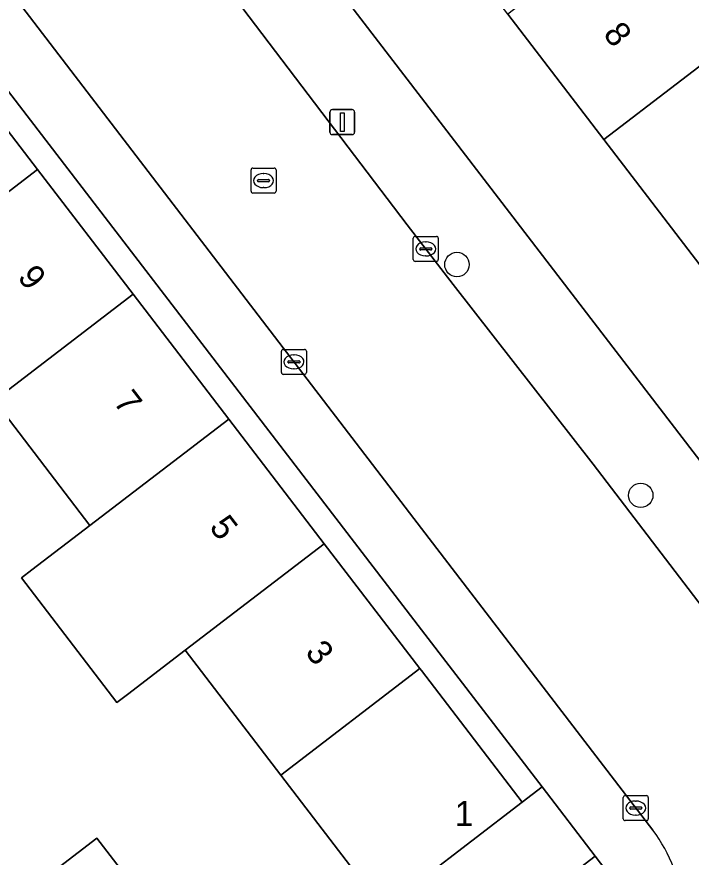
# Model space of a CAD drawing. Extents: x 159352 to 160617, y 385888 to 387323.
# Drawn here: x 159983.8 to 160010.79, y 386712.55 to 386746.17 of the extents above; entities that cross this region are included whole.
import ezdxf

# ---------------------------------------------------------------- set-up
doc = ezdxf.new("R2010")
doc.units = 0
for name, color, linetype in [('IMGEO_Boom', 7, 'Continuous'), ('IMGEO_Erf', 7, 'Continuous'), ('IMGEO_Groenvoorziening', 7, 'Continuous'), ('IMGEO_Kolk', 7, 'Continuous'), ('IMGEO_Lichtmast', 7, 'Continuous'), ('IMGEO_Pand', 7, 'Continuous'), ('IMGEO_Pand_nummerreeks', 7, 'Continuous'), ('IMGEO_Rijbaan_lokaal_open', 7, 'Continuous'), ('IMGEO_Rioolput', 7, 'Continuous'), ('IMGEO_Voetpad_open', 7, 'Continuous')]:
    doc.layers.add(name, color=color, linetype=linetype)

msp = doc.modelspace()

# ---------------------------------------------------------------- linework, layer by layer
at = {"layer": 'IMGEO_Boom'}
for centre in [(160001.417, 386736.256), (160008.774, 386727.022)]:
    msp.add_circle(centre, 0.489, dxfattribs=at)
at = {"layer": 'IMGEO_Erf'}
for points in [[(159957.575, 386798.202), (159994.571, 386750), (160000, 386742.927), (160015.138, 386723.204), (160018.908, 386726.091), (160014.977, 386731.223), (160011.137, 386736.238), (160007.296, 386741.253), (160003.457, 386746.266), (160000.597, 386750), (160000, 386750.78), (159999.617, 386751.281), (159995.776, 386756.295), (159991.935, 386761.31), (159988.096, 386766.323), (159984.255, 386771.339), (159980.415, 386776.352), (159976.574, 386781.368), (159972.734, 386786.381), (159968.894, 386791.396)], [(159943.471, 386791.117), (159945.011, 386789.104), (159946.266, 386790.064), (159950.184, 386784.957), (159954.011, 386779.967), (159957.838, 386774.978), (159961.665, 386769.988), (159965.492, 386764.999), (159969.319, 386760.01), (159973.146, 386755.02), (159976.973, 386750.031), (159980.8, 386745.042), (159984.627, 386740.053), (159988.454, 386735.064), (159992.281, 386730.074), (159996.107, 386725.086), (159999.935, 386720.095), (160000, 386720.011), (160004.033, 386714.753), (160004.827, 386715.354), (160000, 386721.641), (159978.228, 386750), (159947.245, 386790.358)], [(159998.463, 386710.48), (159994.366, 386715.831), (159990.543, 386720.824), (159988.227, 386719.052), (159987.807, 386718.731), (159983.985, 386723.723), (159984.405, 386724.044), (159986.721, 386725.816), (159982.898, 386730.81)], [(159984.017, 386711.012), (159987.005, 386713.311), (159988.474, 386711.401)]]:
    msp.add_lwpolyline(points, dxfattribs=at)
at = {"layer": 'IMGEO_Groenvoorziening'}
msp.add_lwpolyline([(160006.954, 386712.583), (160004.827, 386715.354), (160004.033, 386714.753), (160000, 386711.659), (159998.463, 386710.48), (159992.632, 386705.995), (159991.956, 386705.475), (159994.087, 386702.699)], close=True, dxfattribs=at)
msp.add_lwpolyline([(160007.378, 386712.031), (160006.954, 386712.583), (159994.087, 386702.699), (159996.412, 386699.67), (160000, 386702.422), (160006.801, 386707.638)], dxfattribs=at)
at = {"layer": 'IMGEO_Kolk'}
for p, q in [((159999.742, 386737.381), (160000.594, 386737.381)), ((159999.667, 386736.455), (159999.667, 386737.307)), ((160000.155, 386737.161), (160000.18, 386737.161)), ((160000.668, 386737.307), (160000.668, 386736.455)), ((159999.926, 386736.875), (159999.926, 386736.887)), ((160000.364, 386736.838), (159999.966, 386736.838)), ((159999.969, 386736.924), (160000.367, 386736.924)), ((160000.41, 386736.887), (160000.41, 386736.875)), ((160000.594, 386736.381), (159999.742, 386736.381)), ((160000.178, 386736.601), (160000.153, 386736.601)), ((159994.392, 386731.935), (159994.392, 386732.787)), ((159994.467, 386732.861), (159995.319, 386732.861)), ((159995.393, 386732.787), (159995.393, 386731.935)), ((159994.651, 386732.355), (159994.651, 386732.367)), ((159994.694, 386732.404), (159995.092, 386732.404)), ((159994.88, 386732.641), (159994.905, 386732.641)), ((159995.135, 386732.367), (159995.135, 386732.355)), ((159995.089, 386732.318), (159994.691, 386732.318)), ((159994.903, 386732.081), (159994.878, 386732.081)), ((159995.319, 386731.861), (159994.467, 386731.861)), ((160008.075, 386714.085), (160008.075, 386714.937)), ((160008.15, 386715.011), (160009.002, 386715.011)), ((160009.076, 386714.937), (160009.076, 386714.085)), ((160008.334, 386714.505), (160008.334, 386714.517)), ((160008.377, 386714.554), (160008.775, 386714.554)), ((160008.563, 386714.791), (160008.588, 386714.791)), ((160008.818, 386714.517), (160008.818, 386714.505)), ((160008.772, 386714.468), (160008.374, 386714.468)), ((160008.586, 386714.231), (160008.561, 386714.231)), ((160009.002, 386714.011), (160008.15, 386714.011))]:
    msp.add_line(p, q, dxfattribs=at)
for points in [[(159999.742, 386737.381), (160000.594, 386737.381)], [(159999.667, 386736.455), (159999.667, 386737.307)], [(160000.668, 386737.307), (160000.668, 386736.455)], [(160000.594, 386736.381), (159999.742, 386736.381)], [(159994.392, 386731.935), (159994.392, 386732.787)], [(159994.467, 386732.861), (159995.319, 386732.861)], [(159995.393, 386732.787), (159995.393, 386731.935)], [(159995.319, 386731.861), (159994.467, 386731.861)], [(160008.075, 386714.085), (160008.075, 386714.937)], [(160008.15, 386715.011), (160009.002, 386715.011)], [(160009.076, 386714.937), (160009.076, 386714.085)], [(160009.002, 386714.011), (160008.15, 386714.011)]]:
    msp.add_lwpolyline(points, dxfattribs=at)
for centre, radius, start, end in [((159999.744, 386737.305), 0.0765, 91.552, 178.448), ((159999.744, 386737.305), 0.0765, 91.552, 178.448), ((160000.592, 386737.305), 0.0765, 1.552, 88.448), ((160000.592, 386737.305), 0.0765, 1.552, 88.448), ((159999.966, 386736.884), 0.0403, 85.8775, 175.7526), ((159999.963, 386736.874), 0.0366, 178.938, 274.7102), ((160000.367, 386736.881), 0.043, 264.8664, 352.4533), ((160000.371, 386736.886), 0.0386, 1.7309, 96.639), ((159999.744, 386736.457), 0.0765, 181.552, 268.448), ((159999.744, 386736.457), 0.0765, 181.552, 268.448), ((160000.592, 386736.457), 0.0765, 271.552, 358.448), ((160000.592, 386736.457), 0.0765, 271.552, 358.448), ((159994.469, 386732.785), 0.0765, 91.552, 178.448), ((159994.469, 386732.785), 0.0765, 91.552, 178.448), ((159995.317, 386732.785), 0.0765, 1.552, 88.448), ((159995.317, 386732.785), 0.0765, 1.552, 88.448), ((159994.691, 386732.364), 0.0403, 85.8775, 175.7526), ((159994.688, 386732.354), 0.0366, 178.938, 274.7102), ((159995.092, 386732.361), 0.043, 264.8664, 352.4533), ((159995.096, 386732.366), 0.0386, 1.7309, 96.639), ((159994.469, 386731.937), 0.0765, 181.552, 268.448), ((159994.469, 386731.937), 0.0765, 181.552, 268.448), ((159995.317, 386731.937), 0.0765, 271.552, 358.448), ((159995.317, 386731.937), 0.0765, 271.552, 358.448), ((160008.152, 386714.935), 0.0765, 91.552, 178.448), ((160008.152, 386714.935), 0.0765, 91.552, 178.448), ((160009, 386714.935), 0.0765, 1.552, 88.448), ((160009, 386714.935), 0.0765, 1.552, 88.448), ((160008.374, 386714.514), 0.0403, 85.8775, 175.7526), ((160008.779, 386714.516), 0.0386, 1.7309, 96.639), ((160008.371, 386714.504), 0.0366, 178.938, 274.7102), ((160008.775, 386714.511), 0.043, 264.8664, 352.4533), ((160008.152, 386714.087), 0.0765, 181.552, 268.448), ((160008.152, 386714.087), 0.0765, 181.552, 268.448), ((160009, 386714.087), 0.0765, 271.552, 358.448), ((160009, 386714.087), 0.0765, 271.552, 358.448)]:
    msp.add_arc(centre, radius, start, end, dxfattribs=at)
for centre, major_axis, ratio, start_param, end_param in [((160000.154, 386736.881), (-0.387, 0.002), 0.722429, 4.712389, 7.853982), ((160000.179, 386736.881), (-0.39, 0.002), 0.717154, 1.570796, 4.712389), ((159994.879, 386732.361), (-0.387, 0.002), 0.722429, 4.712389, 7.853982), ((159994.904, 386732.361), (-0.39, 0.002), 0.717154, 1.570796, 4.712389), ((160008.562, 386714.511), (-0.387, 0.002), 0.722429, 4.712389, 7.853982), ((160008.587, 386714.511), (-0.39, 0.002), 0.717154, 1.570796, 4.712389)]:
    msp.add_ellipse(centre, major_axis=major_axis, ratio=ratio, start_param=start_param, end_param=end_param, dxfattribs=at)
at = {"layer": 'IMGEO_Lichtmast'}
for p, q in [((159996.431, 386742.453), (159997.221, 386742.453)), ((159997.221, 386742.453), (159996.431, 386742.453)), ((159996.331, 386741.553), (159996.331, 386742.353)), ((159996.331, 386742.353), (159996.331, 386741.553)), ((159997.321, 386742.353), (159997.321, 386741.553)), ((159997.321, 386741.553), (159997.321, 386742.353)), ((159997.221, 386741.453), (159996.431, 386741.453)), ((159996.431, 386741.453), (159997.221, 386741.453))]:
    msp.add_line(p, q, dxfattribs=at)
msp.add_lwpolyline([(159996.751, 386742.328), (159996.901, 386742.328), (159996.901, 386741.578), (159996.751, 386741.578), (159996.751, 386742.328)], dxfattribs=at)
for centre, start, end in [((159996.431, 386742.353), 90, 180), ((159996.431, 386742.353), 90, 180), ((159997.221, 386742.353), 0, 90), ((159997.221, 386742.353), 360, 90), ((159996.431, 386741.553), 180, 270), ((159996.431, 386741.553), 180, 270), ((159997.221, 386741.553), 270, 0), ((159997.221, 386741.553), 270, 0)]:
    msp.add_arc(centre, 0.1, start, end, dxfattribs=at)
at = {"layer": 'IMGEO_Pand'}
for points in [[(160015.38, 386747.447), (160011.537, 386752.457), (160009.245, 386750.699), (160008.332, 386750), (160003.457, 386746.266), (160007.296, 386741.253), (160013.083, 386745.687)], [(160016.925, 386740.67), (160013.083, 386745.687), (160007.296, 386741.253), (160011.137, 386736.238)], [(159975.255, 386740.796), (159979.076, 386735.802), (159984.627, 386740.053), (159980.8, 386745.042)], [(159988.454, 386735.064), (159984.627, 386740.053), (159979.076, 386735.802), (159976.694, 386733.978), (159976.399, 386733.752), (159980.221, 386728.76), (159980.516, 386728.986), (159982.898, 386730.81)], [(159982.898, 386730.81), (159986.721, 386725.816), (159992.281, 386730.074), (159988.454, 386735.064)], [(159996.107, 386725.086), (159992.281, 386730.074), (159986.721, 386725.816), (159984.405, 386724.044), (159983.985, 386723.723), (159987.807, 386718.731), (159988.227, 386719.052), (159990.543, 386720.824)], [(159999.935, 386720.095), (159996.107, 386725.086), (159990.543, 386720.824), (159994.366, 386715.831)], [(160004.033, 386714.753), (160000, 386720.011), (159999.935, 386720.095), (159994.366, 386715.831), (159998.463, 386710.48), (160000, 386711.659)], [(159988.474, 386711.401), (159987.005, 386713.311), (159984.017, 386711.012), (159985.912, 386708.548), (159987.405, 386709.696), (159986.978, 386710.251)]]:
    msp.add_lwpolyline(points, close=True, dxfattribs=at)
at = {"layer": 'IMGEO_Rijbaan_lokaal_open'}
for points in [[(159949.038, 386792.165), (159952.219, 386787.997), (159981.373, 386750), (160000, 386725.7), (160009.257, 386713.623)], [(160013.954, 386719.005), (160006.868, 386728.263), (160001.266, 386735.451), (159999.425, 386737.847), (159990.19, 386750), (159972.883, 386772.556)]]:
    msp.add_lwpolyline(points, dxfattribs=at)
msp.add_arc((160004.627, 386710.071), 5.835, 3.4483, 37.495, dxfattribs=at)
at = {"layer": 'IMGEO_Rioolput'}
for p, q in [((159993.25, 386740.114), (159994.102, 386740.114)), ((159993.175, 386739.188), (159993.175, 386740.04)), ((159993.663, 386739.894), (159993.688, 386739.894)), ((159994.176, 386740.04), (159994.176, 386739.188)), ((159993.434, 386739.608), (159993.434, 386739.62)), ((159993.872, 386739.571), (159993.474, 386739.571)), ((159993.477, 386739.657), (159993.875, 386739.657)), ((159993.918, 386739.62), (159993.918, 386739.608)), ((159994.102, 386739.114), (159993.25, 386739.114)), ((159993.686, 386739.334), (159993.661, 386739.334))]:
    msp.add_line(p, q, dxfattribs=at)
for points in [[(159993.25, 386740.114), (159994.102, 386740.114)], [(159993.175, 386739.188), (159993.175, 386740.04)], [(159994.176, 386740.04), (159994.176, 386739.188)], [(159994.102, 386739.114), (159993.25, 386739.114)]]:
    msp.add_lwpolyline(points, dxfattribs=at)
for centre, radius, start, end in [((159993.252, 386740.038), 0.0765, 91.552, 178.448), ((159993.252, 386740.038), 0.0765, 91.552, 178.448), ((159994.1, 386740.038), 0.0765, 1.552, 88.448), ((159994.1, 386740.038), 0.0765, 1.552, 88.448), ((159993.474, 386739.617), 0.0403, 85.8775, 175.7526), ((159993.471, 386739.607), 0.0366, 178.938, 274.7102), ((159993.875, 386739.614), 0.043, 264.8664, 352.4533), ((159993.879, 386739.619), 0.0386, 1.7309, 96.639), ((159993.252, 386739.19), 0.0765, 181.552, 268.448), ((159993.252, 386739.19), 0.0765, 181.552, 268.448), ((159994.1, 386739.19), 0.0765, 271.552, 358.448), ((159994.1, 386739.19), 0.0765, 271.552, 358.448)]:
    msp.add_arc(centre, radius, start, end, dxfattribs=at)
for centre, major_axis, ratio, start_param, end_param in [((159993.662, 386739.614), (-0.387, 0.002), 0.722429, 4.712389, 7.853982), ((159993.687, 386739.614), (-0.39, 0.002), 0.717154, 1.570796, 4.712389)]:
    msp.add_ellipse(centre, major_axis=major_axis, ratio=ratio, start_param=start_param, end_param=end_param, dxfattribs=at)
at = {"layer": 'IMGEO_Voetpad_open'}
for points in [[(160017.846, 386719.676), (160016.965, 386720.824), (160015.138, 386723.204), (160000, 386742.927), (159994.571, 386750), (159957.575, 386798.202)], [(159954.634, 386796.243), (159972.883, 386772.556), (159990.19, 386750), (159999.425, 386737.847), (160001.266, 386735.451), (160006.868, 386728.263), (160013.954, 386719.005)], [(160009.257, 386713.623), (160000, 386725.7), (159981.373, 386750), (159952.219, 386787.997), (159949.038, 386792.165)], [(159947.245, 386790.358), (159978.228, 386750), (160000, 386721.641), (160004.827, 386715.354), (160006.954, 386712.583), (160007.378, 386712.031)]]:
    msp.add_lwpolyline(points, dxfattribs=at)
msp.add_arc((160004.627, 386710.071), 5.835, 3.4483, 37.495, dxfattribs=at)

# ---------------------------------------------------------------- texts
at = {"layer": 'IMGEO_Pand_nummerreeks'}
for s, rotation, p in [('8', 307.4471, (160007.239, 386745.471)), ('9', 307.4884, (159983.796, 386735.746)), ('7', 307.4899, (159987.635, 386730.742)), ('5', 307.4884, (159991.473, 386725.739)), ('3', 307.4899, (159995.311, 386720.735))]:
    msp.add_text(s, height=1, rotation=rotation, dxfattribs=at).set_placement(p)
msp.add_text('1', height=1, dxfattribs=at).set_placement((160001.333, 386713.795))

doc.saveas('drawing.dxf')
